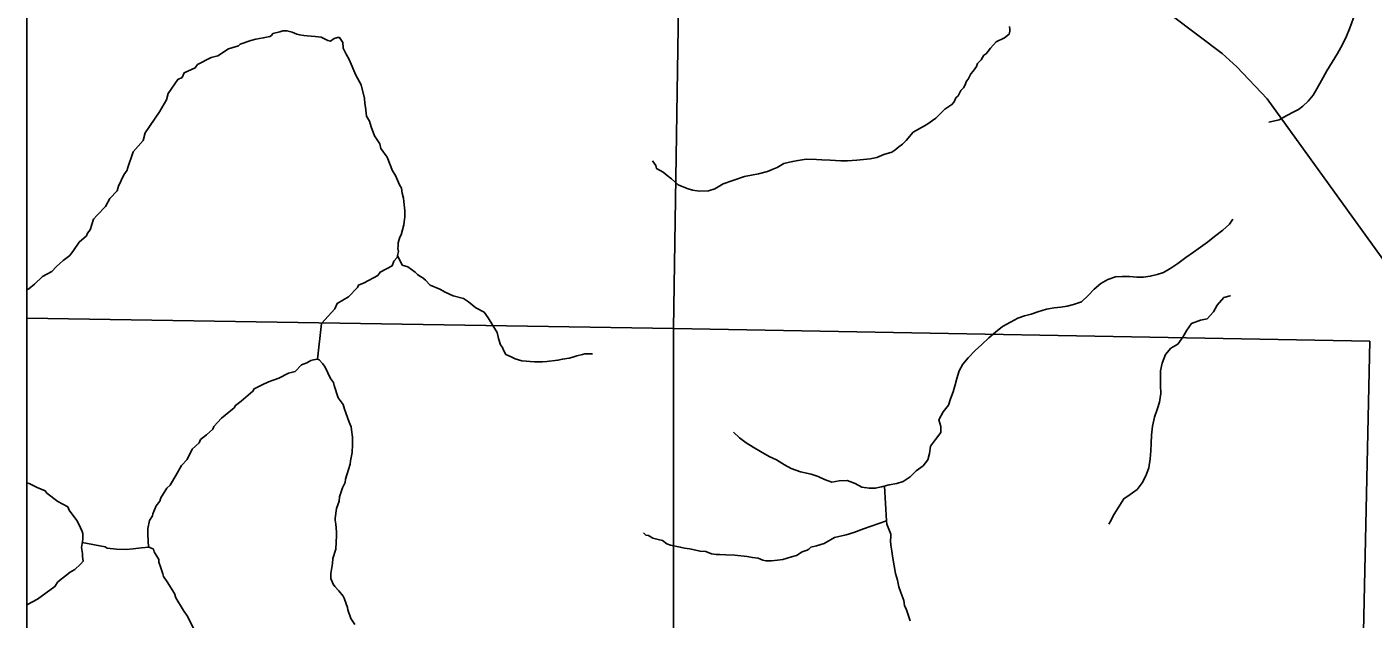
# Model space of a CAD drawing. Extents: x -10 to 158, y 8 to 33.
# Drawn here: x -9.791 to -7.704, y 20.261 to 21.18 of the extents above; entities that cross this region are included whole.
import ezdxf

# ---------------------------------------------------------------- set-up
doc = ezdxf.new("R2010")
doc.units = 0
for name, color, linetype in [('GM_X_Corporation', 7, 'Continuous'), ('GM_X_Minor_River', 7, 'Continuous'), ('GM_X_Rail_Line', 7, 'Continuous')]:
    doc.layers.add(name, color=color, linetype=linetype)

msp = doc.modelspace()

# ---------------------------------------------------------------- linework, layer by layer
at = {"layer": 'GM_X_Corporation'}
for points in [[(-7.2795, 21.6904), (-8.4462, 21.7057), (-8.7692, 21.7106), (-8.7672, 21.7965), (-8.7657, 21.8499), (-8.7657, 21.852), (-8.7629, 22.056), (-8.7542, 22.6895), (-9.0882, 22.6971), (-9.2233, 22.7001), (-9.4489, 22.7118), (-9.4661, 22.7117), (-9.6128, 22.7087), (-9.7914, 22.7162), (-9.7914, 16.0183)], [(-7.2795, 21.6904), (-8.4462, 21.7057), (-8.7692, 21.7106), (-8.7672, 21.7965), (-8.7657, 21.8499), (-8.7657, 21.852), (-8.7629, 22.056), (-8.7542, 22.6895), (-9.0882, 22.6971), (-9.2233, 22.7001), (-9.4489, 22.7118), (-9.4661, 22.7117), (-9.6128, 22.7087), (-9.7914, 22.7162), (-9.7914, 18.392)]]:
    msp.add_lwpolyline(points, dxfattribs=at)
for points in [[(-9.7914, 21.7221), (-9.7914, 20.728), (-8.7888, 20.7117), (-8.7733, 21.712)], [(-9.7914, 20.728), (-9.7914, 19.7535), (-8.7894, 19.7325), (-8.7888, 20.7117)], [(-8.7888, 20.7117), (-7.7094, 20.6922), (-7.7305, 19.7203), (-8.7894, 19.7325)]]:
    msp.add_lwpolyline(points, close=True, dxfattribs=at)
at = {"layer": 'GM_X_Minor_River'}
for points in [[(-7.8657, 21.0318), (-7.8496, 21.0356), (-7.838, 21.0423), (-7.8271, 21.0477), (-7.8199, 21.0517), (-7.8128, 21.0567), (-7.8046, 21.0644), (-7.7971, 21.0737), (-7.7912, 21.0836), (-7.7843, 21.0963), (-7.7758, 21.1112), (-7.7677, 21.1247), (-7.7592, 21.1385), (-7.7514, 21.1523), (-7.7452, 21.1653), (-7.7405, 21.1768), (-7.7318, 21.2005), (-7.7267, 21.2119), (-7.7211, 21.2223), (-7.7156, 21.2315), (-7.7067, 21.2453), (-7.7023, 21.2549), (-7.6877, 21.3166)], [(-9.7914, 20.772), (-9.7883, 20.7733), (-9.7794, 20.7807), (-9.7674, 20.7923), (-9.7527, 20.8001), (-9.7453, 20.8078), (-9.7352, 20.8175), (-9.7247, 20.8252), (-9.7191, 20.8329), (-9.7106, 20.846), (-9.699, 20.8557), (-9.6972, 20.8595), (-9.6931, 20.8649), (-9.6881, 20.8813), (-9.6825, 20.8878), (-9.6698, 20.9009), (-9.6628, 20.9136), (-9.6513, 20.9256), (-9.6495, 20.9324), (-9.6411, 20.9504), (-9.6359, 20.9573), (-9.6356, 20.96), (-9.6265, 20.9856), (-9.6109, 21.0033), (-9.608, 21.0151), (-9.5858, 21.0478), (-9.5748, 21.0666), (-9.5723, 21.0765), (-9.5575, 21.098), (-9.5507, 21.1011), (-9.5474, 21.1084), (-9.5304, 21.1163), (-9.5267, 21.1213), (-9.5057, 21.1322), (-9.4955, 21.1347), (-9.4786, 21.1456), (-9.4631, 21.15), (-9.4605, 21.1527), (-9.4443, 21.1587), (-9.4363, 21.1603), (-9.425, 21.1624), (-9.4148, 21.1648), (-9.4121, 21.1664), (-9.4099, 21.1691), (-9.3993, 21.1719), (-9.3948, 21.1735), (-9.3883, 21.1736), (-9.3799, 21.1715), (-9.3727, 21.1681), (-9.3685, 21.1675), (-9.362, 21.1664), (-9.3567, 21.1657), (-9.3445, 21.1648), (-9.335, 21.1634), (-9.3247, 21.1586), (-9.3209, 21.1576), (-9.3149, 21.1615), (-9.3096, 21.1631), (-9.3065, 21.1631), (-9.3018, 21.1556), (-9.3009, 21.1465), (-9.2962, 21.1371), (-9.2915, 21.1292), (-9.2812, 21.1046), (-9.273, 21.0896), (-9.2681, 21.0687), (-9.2672, 21.0608), (-9.2663, 21.0551), (-9.2646, 21.0411), (-9.2603, 21.0335), (-9.2574, 21.0248), (-9.2526, 21.0105), (-9.2441, 20.9985), (-9.2424, 20.9909), (-9.2327, 20.9774), (-9.2248, 20.9566), (-9.2201, 20.9494), (-9.2137, 20.9347), (-9.2106, 20.9295), (-9.2093, 20.9215), (-9.2073, 20.9139), (-9.2072, 20.909), (-9.2055, 20.8942), (-9.2053, 20.8874), (-9.2053, 20.8843), (-9.206, 20.8813), (-9.2063, 20.8775), (-9.207, 20.8729), (-9.2113, 20.8569), (-9.2131, 20.8534), (-9.2156, 20.8447), (-9.2155, 20.8401), (-9.2162, 20.8359), (-9.2154, 20.8314), (-9.2168, 20.8249)], [(-8.8215, 20.9717), (-8.8164, 20.9645), (-8.8152, 20.96), (-8.8049, 20.9541), (-8.7987, 20.9493), (-8.7918, 20.944), (-8.7817, 20.9347), (-8.7676, 20.9292), (-8.7592, 20.9263), (-8.7485, 20.9246), (-8.7345, 20.9256), (-8.7247, 20.9284), (-8.7119, 20.9362), (-8.6968, 20.9414), (-8.6787, 20.9477), (-8.6651, 20.9502), (-8.6571, 20.9519), (-8.6432, 20.9555), (-8.6356, 20.9583), (-8.6281, 20.9614), (-8.6176, 20.9677), (-8.6043, 20.9706), (-8.5956, 20.9726), (-8.5831, 20.9747), (-8.5672, 20.9742), (-8.5588, 20.9735), (-8.5459, 20.973), (-8.5292, 20.9721), (-8.5189, 20.9719), (-8.5045, 20.9729), (-8.4841, 20.9751), (-8.4735, 20.9772), (-8.4625, 20.9815), (-8.4505, 20.9851), (-8.4456, 20.9882), (-8.4396, 20.9937), (-8.4336, 20.9979), (-8.428, 21.0033), (-8.4172, 21.0164), (-8.3962, 21.0282), (-8.3823, 21.0383), (-8.3681, 21.0522), (-8.3572, 21.0592), (-8.3539, 21.0634), (-8.3509, 21.0695), (-8.3476, 21.0726), (-8.3457, 21.0757), (-8.3432, 21.081), (-8.3394, 21.0853), (-8.3372, 21.0887), (-8.3347, 21.0952), (-8.3317, 21.0987), (-8.3302, 21.1018), (-8.328, 21.1067), (-8.3243, 21.111), (-8.3191, 21.1183), (-8.3173, 21.1229), (-8.3117, 21.1283), (-8.3077, 21.1355), (-8.3043, 21.1379), (-8.301, 21.1421), (-8.2972, 21.1467), (-8.2883, 21.1564), (-8.2755, 21.1626), (-8.2684, 21.1681), (-8.2673, 21.1727), (-8.2674, 21.1761), (-8.2678, 21.1802)], [(-7.9214, 20.8813), (-7.9267, 20.8737), (-7.937, 20.8642), (-7.9498, 20.8544), (-7.9608, 20.8457), (-7.9826, 20.8305), (-7.9947, 20.8222), (-8.0071, 20.8127), (-8.0177, 20.8055), (-8.0289, 20.7987), (-8.0389, 20.7956), (-8.0496, 20.793), (-8.06, 20.7914), (-8.0702, 20.7914), (-8.0816, 20.7926), (-8.0934, 20.7926), (-8.1033, 20.7918), (-8.1156, 20.7877), (-8.1264, 20.7816), (-8.1366, 20.7729), (-8.1461, 20.763), (-8.1563, 20.7534), (-8.1686, 20.7493), (-8.1782, 20.7466), (-8.1885, 20.7451), (-8.1984, 20.7439), (-8.2103, 20.7417), (-8.2237, 20.7376), (-8.2345, 20.7342), (-8.2444, 20.7315), (-8.2548, 20.7277), (-8.2664, 20.7216), (-8.2788, 20.7152), (-8.2894, 20.7061), (-8.3, 20.6974), (-8.311, 20.6871), (-8.3212, 20.678), (-8.3322, 20.6662), (-8.3402, 20.6566), (-8.3458, 20.6462), (-8.3493, 20.6345), (-8.3523, 20.6244), (-8.3553, 20.6138), (-8.3591, 20.6029), (-8.3622, 20.5928), (-8.3709, 20.5825), (-8.3774, 20.5702), (-8.3743, 20.5602), (-8.3743, 20.5507), (-8.3826, 20.54), (-8.3906, 20.5292), (-8.3917, 20.5182), (-8.3944, 20.5085), (-8.4019, 20.4988), (-8.4124, 20.4912), (-8.4219, 20.4817), (-8.4328, 20.4745), (-8.4428, 20.4718), (-8.4542, 20.4695), (-8.4661, 20.4662), (-8.4761, 20.4642), (-8.4856, 20.4642), (-8.4966, 20.4657), (-8.507, 20.4718), (-8.5198, 20.476), (-8.5319, 20.4757), (-8.5434, 20.4738), (-8.5546, 20.478), (-8.5647, 20.4826), (-8.5756, 20.486), (-8.5919, 20.4896), (-8.6065, 20.4947), (-8.6166, 20.5004), (-8.6292, 20.5084), (-8.6404, 20.5134), (-8.6538, 20.5211), (-8.6654, 20.5279), (-8.6762, 20.5344), (-8.6865, 20.5423), (-8.6957, 20.5514)], [(-9.2168, 20.8249), (-9.2171, 20.8222), (-9.2223, 20.8161), (-9.2252, 20.8092), (-9.2437, 20.7994), (-9.2474, 20.794), (-9.2684, 20.7827), (-9.2771, 20.7791), (-9.2789, 20.7757), (-9.2927, 20.761), (-9.3104, 20.7508), (-9.3137, 20.7424), (-9.3345, 20.7197), (-9.3408, 20.6645)], [(-9.2168, 20.8249), (-9.2093, 20.8102), (-9.2009, 20.8073), (-9.1894, 20.7991), (-9.1859, 20.7954), (-9.1821, 20.7928), (-9.1775, 20.7906), (-9.1736, 20.7868), (-9.1663, 20.779), (-9.1513, 20.7731), (-9.1429, 20.7683), (-9.1307, 20.7628), (-9.1143, 20.7585), (-9.1066, 20.7533), (-9.0954, 20.744), (-9.0824, 20.737), (-9.0762, 20.7283), (-9.0691, 20.7163), (-9.0625, 20.7057), (-9.06, 20.6963), (-9.0572, 20.6868), (-9.0541, 20.6823), (-9.0525, 20.6782), (-9.0486, 20.6718), (-9.0406, 20.6681), (-9.0344, 20.6648), (-9.0241, 20.6619), (-9.0044, 20.6603), (-8.9922, 20.6601), (-8.9854, 20.6606), (-8.968, 20.6628), (-8.9612, 20.6644), (-8.9506, 20.6657), (-8.9449, 20.6673), (-8.9385, 20.6697), (-8.9302, 20.6714), (-8.9264, 20.6726), (-8.9199, 20.6727), (-8.9142, 20.6724)], [(-7.9253, 20.7626), (-7.9257, 20.7624), (-7.9353, 20.76), (-7.9459, 20.7483), (-7.9513, 20.7378), (-7.9615, 20.7268), (-7.9718, 20.7249), (-7.9857, 20.7197), (-7.9929, 20.7093), (-7.999, 20.6985), (-8.0066, 20.6877), (-8.0175, 20.6813), (-8.0261, 20.6717), (-8.0312, 20.6582), (-8.0335, 20.6461), (-8.0335, 20.6347), (-8.0335, 20.6233), (-8.0332, 20.6112), (-8.0352, 20.5976), (-8.0382, 20.5878), (-8.0429, 20.5743), (-8.046, 20.5603), (-8.0476, 20.5463), (-8.0481, 20.5338), (-8.0489, 20.5224), (-8.05, 20.5099), (-8.0517, 20.4959), (-8.0563, 20.4836), (-8.0624, 20.4728), (-8.07, 20.4624), (-8.0809, 20.4544), (-8.0906, 20.4479), (-8.1055, 20.4238), (-8.112, 20.4122), (-8.1136, 20.4085)], [(-9.3471, 20.7028), (-9.3471, 20.7027)], [(-9.6031, 20.3727), (-9.6041, 20.3925), (-9.6041, 20.3959), (-9.6039, 20.4016), (-9.6014, 20.4142), (-9.5966, 20.4215), (-9.5959, 20.4246), (-9.5912, 20.4368), (-9.5852, 20.4441), (-9.5838, 20.4494), (-9.5742, 20.4644), (-9.5693, 20.469), (-9.5638, 20.479), (-9.5605, 20.484), (-9.5517, 20.4993), (-9.5431, 20.509), (-9.5354, 20.525), (-9.5242, 20.5347), (-9.5224, 20.5397), (-9.513, 20.5471), (-9.5033, 20.5556), (-9.5015, 20.5602), (-9.4899, 20.5729), (-9.4839, 20.5775), (-9.4701, 20.5891), (-9.4682, 20.5926), (-9.4592, 20.5992), (-9.4518, 20.6054), (-9.4409, 20.6147), (-9.4391, 20.6185), (-9.4267, 20.6248), (-9.4169, 20.6291), (-9.4082, 20.6323), (-9.401, 20.6347), (-9.3856, 20.6425), (-9.3754, 20.6453), (-9.3657, 20.6558), (-9.3574, 20.6585), (-9.351, 20.6624), (-9.3472, 20.6633), (-9.3408, 20.6645), (-9.3381, 20.6634), (-9.3327, 20.657), (-9.3292, 20.6518), (-9.3209, 20.6344), (-9.3159, 20.628), (-9.315, 20.6235), (-9.309, 20.6046), (-9.3009, 20.5941), (-9.2992, 20.5869), (-9.2916, 20.5665), (-9.2885, 20.5593), (-9.288, 20.5548), (-9.2867, 20.5434), (-9.2866, 20.5377), (-9.2868, 20.5286), (-9.2871, 20.5233), (-9.287, 20.5198), (-9.2899, 20.5069), (-9.2901, 20.5016), (-9.2926, 20.4932), (-9.2973, 20.4783), (-9.298, 20.4729), (-9.302, 20.4649), (-9.3067, 20.4508), (-9.3074, 20.4443), (-9.3113, 20.4328), (-9.3134, 20.418), (-9.3133, 20.4146), (-9.3124, 20.4085), (-9.3115, 20.3964), (-9.3114, 20.3911), (-9.3125, 20.3698), (-9.3168, 20.3553), (-9.3175, 20.3476), (-9.3202, 20.332), (-9.3201, 20.3244), (-9.3165, 20.3157), (-9.3138, 20.312), (-9.308, 20.3049), (-9.301, 20.2966), (-9.2994, 20.2936), (-9.2963, 20.2849), (-9.2943, 20.2792), (-9.2938, 20.2755), (-9.2894, 20.2622), (-9.2828, 20.2528)], [(-9.7914, 20.2833), (-9.7751, 20.2922), (-9.7481, 20.3116), (-9.7436, 20.3189), (-9.7245, 20.334), (-9.717, 20.3383), (-9.7084, 20.3464), (-9.704, 20.351), (-9.7052, 20.3586), (-9.7053, 20.3632), (-9.7066, 20.3723), (-9.7063, 20.3753), (-9.7049, 20.3845), (-9.7046, 20.3875), (-9.7047, 20.394), (-9.7059, 20.397), (-9.7107, 20.4087), (-9.7138, 20.414), (-9.7258, 20.4301), (-9.7282, 20.4354), (-9.7435, 20.4435), (-9.7605, 20.4565), (-9.7632, 20.4603), (-9.7754, 20.4654), (-9.7877, 20.4713), (-9.7914, 20.4727)], [(-8.4618, 20.4676), (-8.4584, 20.4136), (-8.4579, 20.4087), (-8.452, 20.3928), (-8.4519, 20.3894), (-8.4522, 20.3829), (-8.4517, 20.3757), (-8.4504, 20.3666), (-8.4487, 20.356), (-8.4445, 20.3322), (-8.4416, 20.3216), (-8.4392, 20.3113), (-8.4364, 20.3023), (-8.4316, 20.2902), (-8.4307, 20.2822), (-8.4275, 20.2758), (-8.4219, 20.2584)], [(-8.4584, 20.4136), (-8.4943, 20.4013), (-8.5093, 20.3957), (-8.521, 20.3921), (-8.5392, 20.388), (-8.5553, 20.3783), (-8.5671, 20.3751), (-8.5761, 20.3726), (-8.5791, 20.3699), (-8.5818, 20.3684), (-8.5893, 20.3656), (-8.5983, 20.3601), (-8.6059, 20.3581), (-8.6195, 20.3537), (-8.6278, 20.3528), (-8.6369, 20.3519), (-8.6395, 20.3515), (-8.6456, 20.3514), (-8.6502, 20.3525), (-8.6575, 20.3558), (-8.6662, 20.3568), (-8.6746, 20.3582), (-8.694, 20.3605), (-8.7076, 20.3607), (-8.7171, 20.3613), (-8.7225, 20.3616), (-8.7301, 20.3626), (-8.7385, 20.3659), (-8.7476, 20.3665), (-8.7636, 20.3701), (-8.772, 20.3714), (-8.7785, 20.3729), (-8.7933, 20.376), (-8.7991, 20.3782), (-8.806, 20.3831), (-8.8128, 20.3849), (-8.8208, 20.387), (-8.8274, 20.3907), (-8.8316, 20.3914), (-8.8356, 20.3949)], [(-9.7056, 20.38), (-9.6702, 20.3736), (-9.6671, 20.3714), (-9.6523, 20.3697), (-9.6375, 20.3692), (-9.6269, 20.3705), (-9.6136, 20.3718), (-9.6018, 20.3728), (-9.595, 20.3695), (-9.5941, 20.3657), (-9.5871, 20.3537), (-9.5866, 20.3495), (-9.5842, 20.3423), (-9.5806, 20.3317), (-9.5798, 20.3276), (-9.574, 20.3189), (-9.5626, 20.3012), (-9.5603, 20.2944), (-9.5485, 20.2745), (-9.5431, 20.2666), (-9.5329, 20.247)]]:
    msp.add_lwpolyline(points, dxfattribs=at)
at = {"layer": 'GM_X_Rail_Line'}
msp.add_lwpolyline([(-8.0932, 21.2559), (-7.9382, 21.1385), (-7.9154, 21.1179), (-7.8683, 21.0679), (-7.6489, 20.7634)], dxfattribs=at)

doc.saveas('drawing.dxf')
